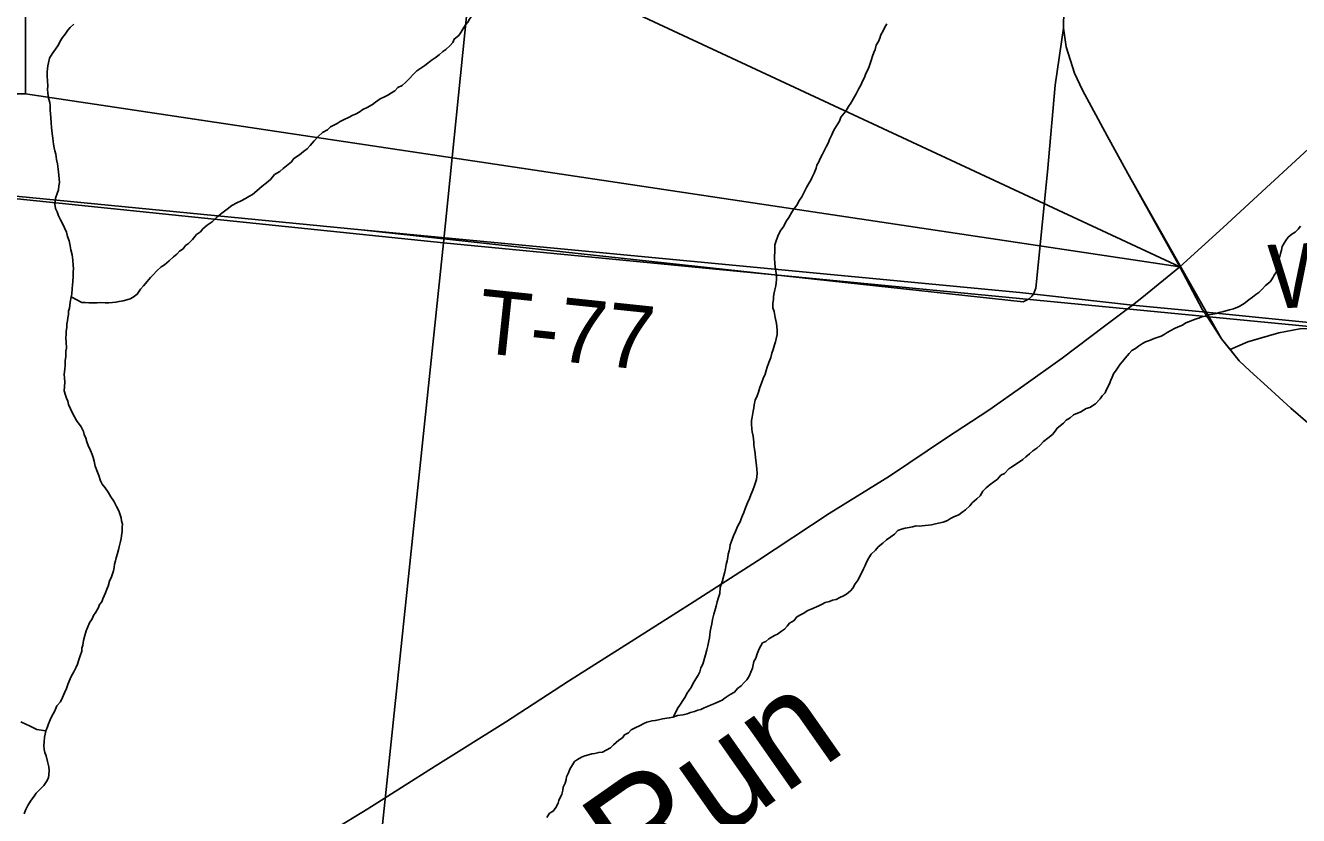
# Model space of a CAD drawing. Extents: x 0 to 34, y -4 to 22.
# Drawn here: x 6.225 to 7.021, y 18.941 to 19.435 of the extents above; entities that cross this region are included whole.
import ezdxf

# ---------------------------------------------------------------- set-up
doc = ezdxf.new("R2010")
doc.units = 0
for name, color, linetype in [('GM_X_County_Road', 7, 'Continuous'), ('GM_X_Interstate_Route', 7, 'Continuous'), ('GM_X_Minor_River', 7, 'Continuous'), ('GM_X_Minor_River_Text', 7, 'Continuous'), ('GM_X_Section', 7, 'Continuous'), ('GM_X_Township', 7, 'Continuous'), ('GM_X_Township_Road', 7, 'Continuous'), ('GM_X_Township_Road_Text', 7, 'Continuous'), ('SH_Data', 7, 'Continuous'), ('TX_P_100', 7, 'Continuous')]:
    doc.layers.add(name, color=color, linetype=linetype)

msp = doc.modelspace()

# ---------------------------------------------------------------- linework, layer by layer
at = {"layer": 'GM_X_County_Road'}
for points in [[(6.9838, 19.2252), (6.98377, 19.22523), (6.97819, 19.23224), (6.97273, 19.23901), (6.96178, 19.25576), (6.96085, 19.25718), (6.94661, 19.28404), (6.91414, 19.34233), (6.90119, 19.36589), (6.88578, 19.39442), (6.8808, 19.40512), (6.87554, 19.42152), (6.874, 19.43321), (6.87425, 19.45654)], [(7.03734, 19.17736), (7.01597, 19.19565), (7.00147, 19.20896), (6.99043, 19.21905), (6.9838, 19.2252)]]:
    msp.add_lwpolyline(points, dxfattribs=at)
at = {"layer": 'GM_X_Interstate_Route'}
msp.add_lwpolyline([(6.39536, 18.91837), (6.4391, 18.94517), (6.48124, 18.97175), (6.52501, 18.99936), (6.56444, 19.02492), (6.60359, 19.04969), (6.64301, 19.07472), (6.68272, 19.10028), (6.72733, 19.12974), (6.76511, 19.1532), (6.80075, 19.17698), (6.82713, 19.19429), (6.8492, 19.20982), (6.87316, 19.22692), (6.89961, 19.2469), (6.91699, 19.26013), (6.92279, 19.26455), (6.94661, 19.28404), (6.97363, 19.30857), (7.00321, 19.33597), (7.03741, 19.36727)], dxfattribs=at)
at = {"layer": 'GM_X_Minor_River'}
for points in [[(6.49723, 19.4305), (6.49837, 19.4326), (6.50007, 19.43522), (6.50147, 19.43705), (6.5026, 19.43888), (6.50401, 19.44098), (6.50514, 19.44281), (6.50601, 19.44465), (6.50823, 19.44699), (6.50936, 19.44882), (6.51131, 19.45117), (6.51326, 19.45351), (6.51495, 19.45587), (6.51689, 19.45794), (6.51857, 19.46003), (6.52147, 19.46276)], [(6.25047, 19.2436), (6.25083, 19.24626), (6.2509, 19.2484), (6.25123, 19.25026), (6.25156, 19.25212), (6.2519, 19.25424), (6.25197, 19.25638), (6.25257, 19.25823), (6.25296, 19.26196), (6.2536, 19.26514), (6.25393, 19.267), (6.25431, 19.27046), (6.25438, 19.2726), (6.25472, 19.27473), (6.25482, 19.27793), (6.25491, 19.2806), (6.25499, 19.283), (6.25479, 19.28488), (6.25462, 19.28809), (6.2542, 19.29157), (6.2535, 19.29453), (6.25305, 19.29722), (6.25234, 19.30018), (6.25136, 19.30288), (6.25065, 19.30557), (6.2494, 19.30828), (6.24815, 19.31099), (6.24689, 19.31344), (6.24563, 19.31588), (6.24491, 19.31831), (6.24391, 19.32047), (6.24346, 19.32316), (6.24352, 19.32503), (6.24385, 19.32689), (6.24475, 19.3298), (6.24563, 19.33218), (6.24598, 19.33457), (6.24632, 19.3367), (6.24613, 19.33911), (6.24593, 19.34125), (6.24573, 19.34313), (6.24552, 19.345), (6.2451, 19.34849), (6.24438, 19.35118), (6.24395, 19.3544), (6.24349, 19.35655), (6.24302, 19.35844), (6.24255, 19.36059), (6.24235, 19.36246), (6.24214, 19.36434), (6.2417, 19.36729), (6.24149, 19.36917), (6.24129, 19.37105), (6.24112, 19.37399), (6.24096, 19.3772), (6.24078, 19.37988), (6.24057, 19.38175), (6.2404, 19.3847), (6.2402, 19.38684), (6.23949, 19.38954), (6.23905, 19.39249), (6.23887, 19.39516), (6.23893, 19.39703), (6.23877, 19.40024), (6.2386, 19.40319), (6.23869, 19.40586), (6.23875, 19.40772), (6.23908, 19.40958), (6.23941, 19.41144), (6.24004, 19.41436), (6.24174, 19.41725), (6.24371, 19.42013), (6.24567, 19.42274), (6.24683, 19.42511), (6.24824, 19.42747), (6.24992, 19.42956), (6.2516, 19.43191), (6.253, 19.43373), (6.25521, 19.4358)], [(6.69231, 19.26127), (6.69266, 19.26366), (6.69272, 19.26553), (6.69306, 19.26766), (6.69339, 19.26952), (6.69401, 19.27217), (6.69434, 19.27403), (6.69441, 19.27616), (6.69448, 19.2783), (6.69404, 19.28125), (6.6936, 19.28394), (6.69341, 19.28635), (6.69324, 19.28929), (6.6933, 19.29116), (6.69336, 19.29303), (6.69343, 19.29516), (6.69352, 19.29783), (6.69412, 19.29968), (6.6953, 19.30312), (6.69675, 19.30628), (6.69899, 19.30942), (6.70042, 19.31204), (6.70212, 19.31493), (6.7041, 19.31808), (6.70523, 19.31991), (6.7072, 19.32252), (6.70891, 19.32567), (6.71032, 19.32777), (6.71175, 19.33066), (6.71319, 19.33356), (6.71489, 19.33644), (6.71602, 19.33828), (6.71689, 19.34012), (6.71803, 19.34249), (6.71921, 19.34566), (6.71981, 19.34751), (6.72095, 19.34961), (6.72182, 19.35172), (6.72325, 19.35435), (6.72439, 19.35645), (6.72555, 19.35909), (6.72698, 19.36172), (6.72757, 19.36357), (6.72901, 19.36646), (6.72988, 19.36857), (6.73101, 19.37041), (6.73243, 19.37277), (6.73385, 19.37513), (6.73473, 19.37751), (6.73781, 19.38142), (6.73951, 19.3843), (6.74092, 19.3864), (6.74262, 19.38929), (6.74432, 19.39217), (6.74576, 19.39507), (6.74746, 19.39795), (6.74833, 19.40006), (6.74949, 19.40243), (6.75037, 19.40481), (6.75152, 19.40718), (6.75239, 19.40929), (6.75299, 19.41114), (6.75359, 19.41299), (6.75448, 19.41564), (6.75536, 19.41801), (6.75622, 19.41986), (6.75685, 19.42251), (6.75826, 19.42487), (6.75914, 19.42698), (6.75974, 19.4291), (6.76116, 19.43146), (6.76231, 19.43383), (6.76345, 19.43593)], [(6.2536, 19.26514), (6.26018, 19.26174), (6.26232, 19.26167), (6.26473, 19.26159), (6.26661, 19.26154), (6.26982, 19.26144), (6.27197, 19.26164), (6.27491, 19.26155), (6.27705, 19.26148), (6.27947, 19.26168), (6.28162, 19.26188), (6.28351, 19.26235), (6.28621, 19.2628), (6.28837, 19.26327), (6.29053, 19.26401), (6.29244, 19.26502), (6.29491, 19.26681), (6.29689, 19.26996), (6.29883, 19.27203), (6.30107, 19.2749), (6.30329, 19.27724), (6.30496, 19.27906), (6.30718, 19.2814), (6.30995, 19.28398), (6.31186, 19.28526), (6.31489, 19.28784), (6.31765, 19.29016), (6.31959, 19.29197), (6.32125, 19.29378), (6.32371, 19.29531), (6.32513, 19.29741), (6.32704, 19.29868), (6.32953, 19.30101), (6.33205, 19.30414), (6.33451, 19.30593), (6.33591, 19.30776), (6.33867, 19.31008), (6.34169, 19.31212), (6.34473, 19.31497), (6.34776, 19.31755), (6.35106, 19.32012), (6.35408, 19.32243), (6.35708, 19.32394), (6.3598, 19.32519), (6.36253, 19.32671), (6.36471, 19.32798), (6.3669, 19.32925), (6.36965, 19.33157), (6.37296, 19.3344), (6.37571, 19.33646), (6.37819, 19.33852), (6.3807, 19.34165), (6.38399, 19.34368), (6.38619, 19.34549), (6.38922, 19.34806), (6.39141, 19.3496), (6.39282, 19.35169), (6.39638, 19.35399), (6.39886, 19.35605), (6.40106, 19.35785), (6.40301, 19.35993), (6.40551, 19.36279), (6.40801, 19.36539), (6.41078, 19.36797), (6.41378, 19.36975), (6.41572, 19.37156), (6.4198, 19.37357), (6.42172, 19.37485), (6.4239, 19.37585), (6.42744, 19.37761), (6.42935, 19.37862), (6.43179, 19.37961), (6.4337, 19.38062), (6.4359, 19.38243), (6.43862, 19.38368), (6.44189, 19.38545), (6.44382, 19.38699), (6.44684, 19.38904), (6.44956, 19.39029), (6.45147, 19.3913), (6.45393, 19.39282), (6.45584, 19.3941), (6.45779, 19.39618), (6.46051, 19.39743), (6.46272, 19.3995), (6.46493, 19.40157), (6.46743, 19.40416), (6.46965, 19.4065), (6.47212, 19.4083), (6.47458, 19.40982), (6.47651, 19.41137), (6.4787, 19.4129), (6.48117, 19.4147), (6.48364, 19.41649), (6.48585, 19.41856), (6.48777, 19.41984), (6.49054, 19.42242), (6.4922, 19.42424), (6.49308, 19.42635), (6.49583, 19.42867), (6.49723, 19.4305)], [(6.98374, 19.25924), (6.98674, 19.26102), (6.98977, 19.26333), (6.99197, 19.26513), (6.99416, 19.26666), (6.99608, 19.26794), (6.9983, 19.27028), (7.00024, 19.27235), (7.003, 19.27467), (7.00469, 19.27703), (7.00555, 19.27887), (7.00696, 19.28096), (7.00755, 19.28281), (7.00791, 19.28547), (7.00853, 19.28786), (7.00885, 19.28972), (7.00948, 19.29237), (7.01009, 19.29449), (7.01069, 19.29661), (7.01183, 19.29871), (7.01296, 19.30055), (7.01437, 19.30264), (7.01657, 19.30444), (7.01876, 19.30571), (7.0207, 19.30752), (7.02209, 19.30935)], [(6.62991, 19.00246), (6.63306, 19.0085), (6.63447, 19.0106), (6.63589, 19.01296), (6.63757, 19.01531), (6.63844, 19.01715), (6.63984, 19.01925), (6.64124, 19.02107), (6.64212, 19.02318), (6.6441, 19.02633), (6.64552, 19.02869), (6.64666, 19.03079), (6.64727, 19.03318), (6.64842, 19.03555), (6.64932, 19.03846), (6.65022, 19.04137), (6.65086, 19.04455), (6.65148, 19.04694), (6.65212, 19.05012), (6.65271, 19.05198), (6.65278, 19.05384), (6.65311, 19.05597), (6.65345, 19.0581), (6.65408, 19.06075), (6.65443, 19.06341), (6.65535, 19.06686), (6.65595, 19.06897), (6.65685, 19.07189), (6.65748, 19.07454), (6.65808, 19.07666), (6.65899, 19.07983), (6.65938, 19.08356), (6.66057, 19.087), (6.6615, 19.09098), (6.66212, 19.09336), (6.66272, 19.09548), (6.66307, 19.09787), (6.66369, 19.10026), (6.66402, 19.10239), (6.66435, 19.10425), (6.66496, 19.10636), (6.66529, 19.10822), (6.66562, 19.11008), (6.66621, 19.11194), (6.66769, 19.1159), (6.66884, 19.11853), (6.66972, 19.12064), (6.67058, 19.12249), (6.67172, 19.12459), (6.67232, 19.12644), (6.67319, 19.12855), (6.67406, 19.13039), (6.67523, 19.1333), (6.6764, 19.13647), (6.67756, 19.1391), (6.67844, 19.14148), (6.67961, 19.14438), (6.68078, 19.14728), (6.68137, 19.14914), (6.68197, 19.15099), (6.68236, 19.15472), (6.68219, 19.15766), (6.68199, 19.15954), (6.68178, 19.16141), (6.68135, 19.16463), (6.68117, 19.16731), (6.68072, 19.16999), (6.68027, 19.17241), (6.68033, 19.17428), (6.67992, 19.17803), (6.6792, 19.18073), (6.679, 19.1826), (6.67884, 19.18581), (6.67891, 19.18795), (6.67924, 19.19008), (6.6799, 19.1938), (6.68024, 19.19592), (6.68057, 19.19778), (6.6812, 19.2007), (6.68236, 19.20334), (6.68324, 19.20571), (6.68414, 19.20862), (6.68503, 19.21127), (6.6862, 19.21417), (6.68736, 19.21681), (6.68798, 19.21919), (6.68858, 19.22131), (6.68975, 19.22421), (6.69093, 19.22738), (6.69155, 19.23004), (6.69243, 19.23241), (6.69333, 19.23532), (6.69393, 19.23718), (6.69426, 19.23904), (6.69488, 19.24169), (6.69498, 19.24462), (6.69457, 19.24864), (6.69363, 19.25241), (6.69295, 19.25617), (6.69222, 19.25833), (6.69231, 19.26127)], [(6.75633, 19.10676), (6.75801, 19.10884), (6.76103, 19.11116), (6.76324, 19.11322), (6.76599, 19.11528), (6.76818, 19.11681), (6.7704, 19.11915), (6.77257, 19.11988), (6.77501, 19.12061), (6.77743, 19.12107), (6.77959, 19.12154), (6.78175, 19.122), (6.78362, 19.12195), (6.78551, 19.12216), (6.78739, 19.12236), (6.78954, 19.12257), (6.79142, 19.12278), (6.79385, 19.12324), (6.79574, 19.12371), (6.79871, 19.12442), (6.80142, 19.12541), (6.80334, 19.12668), (6.80579, 19.12794), (6.8085, 19.12893), (6.81043, 19.13047), (6.81262, 19.13201), (6.81539, 19.13459), (6.81679, 19.13642), (6.81982, 19.139), (6.82176, 19.14081), (6.82346, 19.1437), (6.82567, 19.14576), (6.82815, 19.14782), (6.83255, 19.15116), (6.83477, 19.15376), (6.83695, 19.15477), (6.83972, 19.15762), (6.84164, 19.1589), (6.84384, 19.16043), (6.84849, 19.16349), (6.85043, 19.1653), (6.85263, 19.16711), (6.85483, 19.16891), (6.8573, 19.1707), (6.85924, 19.17251), (6.86146, 19.17485), (6.86421, 19.1769), (6.86696, 19.17922), (6.86864, 19.18131), (6.87004, 19.18313), (6.87389, 19.18622), (6.87556, 19.18804), (6.87802, 19.18957), (6.88022, 19.19137), (6.88484, 19.19336), (6.88813, 19.1954), (6.89029, 19.19613), (6.89385, 19.19843), (6.8969, 19.20154), (6.89803, 19.20338), (6.89997, 19.20518), (6.90084, 19.2073), (6.90255, 19.21045), (6.90345, 19.21309), (6.90431, 19.21494), (6.90518, 19.21705), (6.90687, 19.2194), (6.908, 19.22123), (6.9094, 19.22306), (6.9108, 19.22489), (6.91248, 19.22697), (6.91498, 19.22983), (6.91665, 19.23165), (6.91884, 19.23292), (6.92076, 19.23446), (6.92322, 19.23599), (6.92513, 19.237), (6.92758, 19.23799), (6.93056, 19.23924), (6.933, 19.23996), (6.9349, 19.24071), (6.93681, 19.24172), (6.93873, 19.24299), (6.94091, 19.24426), (6.94336, 19.24552), (6.94554, 19.24652), (6.94825, 19.24751), (6.95045, 19.24904), (6.9537, 19.25028), (6.95615, 19.25127), (6.95858, 19.252), (6.96048, 19.25274), (6.96237, 19.25322), (6.96454, 19.25395), (6.96723, 19.2544), (6.96939, 19.25487), (6.97128, 19.25535), (6.97399, 19.25607), (6.97777, 19.25702), (6.98021, 19.25774), (6.98374, 19.25924)], [(6.23942, 18.99817), (6.24058, 19.0008), (6.24174, 19.00344), (6.24288, 19.00554), (6.24374, 19.00738), (6.24462, 19.00949), (6.24685, 19.0121), (6.24827, 19.01472), (6.24944, 19.01763), (6.2506, 19.02026), (6.25149, 19.02291), (6.25236, 19.02502), (6.25353, 19.02792), (6.25523, 19.0308), (6.25667, 19.0337), (6.25753, 19.03554), (6.25842, 19.03819), (6.25932, 19.04083), (6.26021, 19.04374), (6.26028, 19.04561), (6.26087, 19.04746), (6.26124, 19.05039), (6.26215, 19.05357), (6.26305, 19.05648), (6.26393, 19.05885), (6.26509, 19.06149), (6.26677, 19.06384), (6.26765, 19.06595), (6.26906, 19.06805), (6.27076, 19.07093), (6.27136, 19.07278), (6.27276, 19.07461), (6.27335, 19.07646), (6.27422, 19.07831), (6.27508, 19.08015), (6.27596, 19.08253), (6.27683, 19.08437), (6.27747, 19.08756), (6.2789, 19.09018), (6.27949, 19.09204), (6.28009, 19.09389), (6.28043, 19.09602), (6.28077, 19.09814), (6.28137, 19.10026), (6.2817, 19.10212), (6.28259, 19.10476), (6.28321, 19.10715), (6.28354, 19.10901), (6.28445, 19.11219), (6.28477, 19.11405), (6.2851, 19.11591), (6.28546, 19.11857), (6.28555, 19.12124), (6.28561, 19.1231), (6.28515, 19.12526), (6.28494, 19.12713), (6.2842, 19.12902), (6.28347, 19.13145), (6.28196, 19.13417), (6.28019, 19.13743), (6.2784, 19.14016), (6.27663, 19.14315), (6.27484, 19.14588), (6.27304, 19.14807), (6.27204, 19.15024), (6.27081, 19.15348), (6.27007, 19.15564), (6.26859, 19.15942), (6.26789, 19.16239), (6.26743, 19.1648), (6.26669, 19.1667), (6.2657, 19.16913), (6.2642, 19.17238), (6.26347, 19.17454), (6.26274, 19.17697), (6.26174, 19.17914), (6.26127, 19.18102), (6.25976, 19.18401), (6.25694, 19.18784), (6.25568, 19.19028), (6.25467, 19.19218), (6.25316, 19.19516), (6.25191, 19.19787), (6.25145, 19.20002), (6.25071, 19.20192), (6.24996, 19.20381), (6.24925, 19.2065), (6.24934, 19.20917), (6.24969, 19.21183), (6.24951, 19.21451), (6.24932, 19.21665), (6.2497, 19.22012), (6.24977, 19.22225), (6.24987, 19.22519), (6.25022, 19.22785), (6.25034, 19.23132), (6.25067, 19.23318), (6.25052, 19.23692), (6.25034, 19.2396), (6.25041, 19.24173), (6.25047, 19.2436)], [(6.55854, 18.95042), (6.56027, 18.95437), (6.56089, 18.95676), (6.56122, 18.95862), (6.56238, 18.96125), (6.56298, 18.96337), (6.56331, 18.96523), (6.56446, 18.9676), (6.56534, 18.96998), (6.56704, 18.9726), (6.56818, 18.9747), (6.5701, 18.97598), (6.57256, 18.9775), (6.57473, 18.97824), (6.57689, 18.97897), (6.57905, 18.97944), (6.58094, 18.97965), (6.58337, 18.98038), (6.58579, 18.98057), (6.58797, 18.98184), (6.5907, 18.98336), (6.59264, 18.98517), (6.59595, 18.988), (6.59814, 18.98954), (6.59954, 18.99137), (6.60199, 18.99263), (6.60366, 18.99445), (6.60611, 18.99571), (6.60938, 18.99721), (6.61156, 18.99848), (6.61346, 18.99922), (6.61671, 19.00019), (6.61859, 19.0004), (6.62075, 19.00087), (6.62318, 19.00133), (6.62749, 19.002), (6.62991, 19.00246), (6.63263, 19.00344), (6.63612, 19.00387), (6.63856, 19.00459), (6.64073, 19.00533), (6.64316, 19.00606), (6.64533, 19.00679), (6.64722, 19.00727), (6.64939, 19.00827), (6.65129, 19.00901), (6.6532, 19.01002), (6.65537, 19.01076), (6.66054, 19.013), (6.66246, 19.01454), (6.66548, 19.01659), (6.66821, 19.01811), (6.67016, 19.02045), (6.67235, 19.02199), (6.6743, 19.02406), (6.67596, 19.02588), (6.67737, 19.02798), (6.67853, 19.03061), (6.67941, 19.03299), (6.68002, 19.03511), (6.68036, 19.03724), (6.6815, 19.03934), (6.68239, 19.04198), (6.68357, 19.04515), (6.6847, 19.04699), (6.68583, 19.04882), (6.68774, 19.04983), (6.68967, 19.05137), (6.69322, 19.0534), (6.69513, 19.05441), (6.6976, 19.05621), (6.69951, 19.05748), (6.70118, 19.0593), (6.70258, 19.06113), (6.70559, 19.06291), (6.70699, 19.065), (6.70918, 19.06627), (6.71109, 19.06728), (6.71409, 19.06906), (6.71627, 19.07006), (6.72089, 19.07205), (6.72307, 19.07305), (6.72498, 19.07406), (6.72768, 19.07478), (6.72958, 19.07552), (6.73174, 19.07599), (6.73419, 19.07725), (6.73637, 19.07825), (6.73828, 19.07926), (6.74076, 19.08133), (6.74216, 19.08315), (6.74358, 19.08578), (6.74554, 19.08839), (6.74669, 19.09049), (6.74783, 19.09286), (6.74898, 19.09523), (6.74986, 19.09734), (6.75073, 19.09945), (6.75216, 19.10208), (6.75358, 19.10444), (6.75633, 19.10676)], [(6.23767, 18.99394), (6.23207, 18.99465), (6.22996, 18.99578), (6.22759, 18.99693), (6.22574, 18.99778), (6.22205, 18.9995)], [(6.22417, 18.942), (6.22505, 18.94438), (6.22649, 18.94727), (6.22818, 18.94989), (6.23043, 18.95303), (6.23183, 18.95485), (6.23488, 18.95796), (6.23655, 18.95978), (6.23823, 18.96214), (6.23938, 18.96451), (6.23971, 18.96637), (6.2398, 18.96903), (6.23961, 18.97144), (6.23891, 18.97467), (6.23795, 18.97817), (6.23722, 18.98033), (6.23675, 18.98222), (6.23656, 18.98463), (6.23664, 18.98703), (6.23701, 18.98996), (6.23733, 18.99182), (6.23767, 18.99394), (6.23882, 18.99631), (6.23942, 18.99817)], [(6.55095, 18.9397), (6.55264, 18.94232), (6.55483, 18.94359), (6.55651, 18.94594), (6.55794, 18.94857), (6.55854, 18.95042)]]:
    msp.add_lwpolyline(points, dxfattribs=at)
at = {"layer": 'GM_X_Section'}
for points in [[(5.78362, 19.39206), (5.78137, 19.37167), (6.48626, 19.29903), (6.55968, 20.0213), (5.85296, 20.0213), (5.83395, 19.84879), (6.22504, 19.84879), (6.22504, 19.39206)], [(6.55968, 20.0213), (6.48626, 19.29903), (7.21731, 19.22831), (7.28612, 19.985), (6.9086, 20.0213)], [(5.78137, 19.37167), (6.48626, 19.29903), (6.41744, 18.64125), (5.71418, 18.71571)], [(6.48626, 19.29903), (7.21731, 19.22831), (7.15014, 18.55903), (6.41744, 18.64125)]]:
    msp.add_lwpolyline(points, close=True, dxfattribs=at)
at = {"layer": 'GM_X_Township'}
msp.add_lwpolyline([(7.89749, 19.16191), (6.95864, 19.25607), (6.91699, 19.26013), (6.84651, 19.26789), (6.43484, 19.30717), (5.93867, 19.35552), (5.77684, 19.3713), (5.56398, 19.39206), (3.94357, 19.39206), (3.94357, 19.55014)], dxfattribs=at)
at = {"layer": 'GM_X_Township_Road'}
for points in [[(6.85407, 19.26572), (6.85519, 19.26694), (6.85651, 19.27065), (6.86394, 19.34332), (6.86865, 19.3975), (6.874, 19.43321)], [(6.43484, 19.30717), (6.56095, 19.29345)], [(6.56095, 19.29345), (6.84863, 19.26214), (6.85253, 19.26404), (6.85407, 19.26572)], [(6.97819, 19.23224), (6.98912, 19.23711), (7.00848, 19.24281), (7.02167, 19.2453), (7.03426, 19.24566), (7.43972, 19.20353), (7.44012, 19.2035)]]:
    msp.add_lwpolyline(points, dxfattribs=at)
at = {"layer": 'SH_Data'}
for p, q in [((6.91414, 19.34233), (6.97273, 19.23901)), ((6.97273, 19.23901), (6.98377, 19.22523)), ((6.97819, 19.23224), (6.98912, 19.23711)), ((6.98912, 19.23711), (6.9998, 19.24025)), ((6.98377, 19.22523), (6.99043, 19.21905))]:
    msp.add_line(p, q, dxfattribs=at)
at = {"layer": 'TX_P_100'}
msp.add_lwpolyline([(6.22504, 19.39206), (6.94661, 19.28404), (6.22504, 19.62042)], close=True, dxfattribs=at)

# ---------------------------------------------------------------- texts
at = {"layer": 'GM_X_Minor_River_Text'}
msp.add_text('Run', height=0.066671, rotation=34.9659, dxfattribs=at).set_placement((6.60546, 18.88843))
at = {"layer": 'GM_X_Township_Road_Text'}
for s, rotation, p in [('W', 2.62643, (7.00295, 19.25772)), ('T-77', 354.00875, (6.50648, 19.23056))]:
    msp.add_text(s, height=0.04, rotation=rotation, dxfattribs=at).set_placement(p)

doc.saveas('drawing.dxf')
